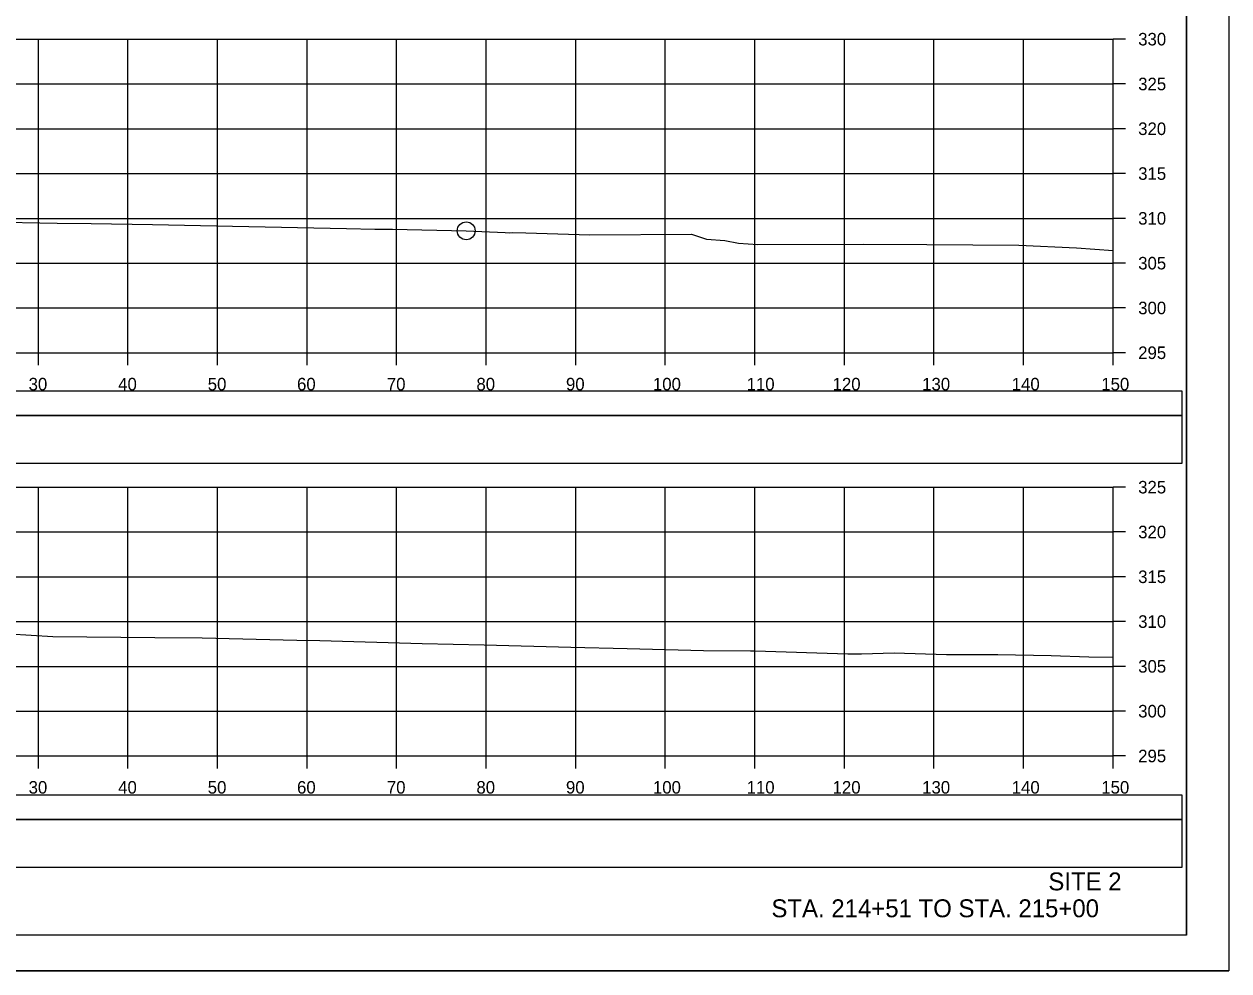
# Model space of a CAD drawing. Extents: x 1370538 to 1372872, y 376220 to 381127.
# Drawn here: x 1371737 to 1371871.6, y 379268 to 379373.6 of the extents above; entities that cross this region are included whole.
import ezdxf

# ---------------------------------------------------------------- set-up
doc = ezdxf.new("R2010")
doc.units = 0
for name, color, linetype in [('R_Border Notes', 7, 'Continuous'), ('R_Border PE', 7, 'Continuous'), ('R_Border Prem', 7, 'Continuous'), ('R_Dimension', 7, 'Continuous'), ('R_Grid', 7, 'Continuous'), ('R_No Plot', 7, 'Continuous'), ('R_Proposed Road', 7, 'Continuous'), ('R_Water', 7, 'Continuous'), ('T_Detection Zones', 7, 'Continuous')]:
    doc.layers.add(name, color=color, linetype=linetype)

msp = doc.modelspace()

# ---------------------------------------------------------------- linework, layer by layer
at = {"layer": 'R_Border Notes'}
for q in [(1371866.81, 379477.41), (1371550.63, 379271.95)]:
    msp.add_line((1371866.81, 379271.95), q, dxfattribs=at)
at = {"layer": 'R_Border Prem'}
for p, q in [((1371858.63, 379336.95), (1371858.63, 379371.95)), ((1371860.03, 379371.95), (1371858.63, 379371.95)), ((1371860.03, 379366.95), (1371858.63, 379366.95)), ((1371860.03, 379361.95), (1371858.63, 379361.95)), ((1371860.03, 379356.95), (1371858.63, 379356.95)), ((1371860.03, 379351.95), (1371858.63, 379351.95)), ((1371860.03, 379346.95), (1371858.63, 379346.95)), ((1371860.03, 379341.95), (1371858.63, 379341.95)), ((1371558.63, 379336.95), (1371858.63, 379336.95)), ((1371738.63, 379335.55), (1371738.63, 379336.95)), ((1371748.63, 379335.55), (1371748.63, 379336.95)), ((1371758.63, 379335.55), (1371758.63, 379336.95)), ((1371768.63, 379335.55), (1371768.63, 379336.95)), ((1371778.63, 379335.55), (1371778.63, 379336.95)), ((1371788.63, 379335.55), (1371788.63, 379336.95)), ((1371798.63, 379335.55), (1371798.63, 379336.95)), ((1371808.63, 379335.55), (1371808.63, 379336.95)), ((1371818.63, 379335.55), (1371818.63, 379336.95)), ((1371828.63, 379335.55), (1371828.63, 379336.95)), ((1371838.63, 379335.55), (1371838.63, 379336.95)), ((1371848.63, 379335.55), (1371848.63, 379336.95)), ((1371858.63, 379335.55), (1371858.63, 379336.95)), ((1371860.03, 379336.95), (1371858.63, 379336.95)), ((1371858.63, 379291.95), (1371858.63, 379321.95)), ((1371860.03, 379321.95), (1371858.63, 379321.95)), ((1371860.03, 379316.95), (1371858.63, 379316.95)), ((1371860.03, 379311.95), (1371858.63, 379311.95)), ((1371860.03, 379306.95), (1371858.63, 379306.95)), ((1371860.03, 379301.95), (1371858.63, 379301.95)), ((1371860.03, 379296.95), (1371858.63, 379296.95)), ((1371558.63, 379291.95), (1371858.63, 379291.95)), ((1371738.63, 379290.55), (1371738.63, 379291.95)), ((1371748.63, 379290.55), (1371748.63, 379291.95)), ((1371758.63, 379290.55), (1371758.63, 379291.95)), ((1371768.63, 379290.55), (1371768.63, 379291.95)), ((1371778.63, 379290.55), (1371778.63, 379291.95)), ((1371788.63, 379290.55), (1371788.63, 379291.95)), ((1371798.63, 379290.55), (1371798.63, 379291.95)), ((1371808.63, 379290.55), (1371808.63, 379291.95)), ((1371818.63, 379290.55), (1371818.63, 379291.95)), ((1371828.63, 379290.55), (1371828.63, 379291.95)), ((1371838.63, 379290.55), (1371838.63, 379291.95)), ((1371848.63, 379290.55), (1371848.63, 379291.95)), ((1371858.63, 379290.55), (1371858.63, 379291.95)), ((1371860.03, 379291.95), (1371858.63, 379291.95))]:
    msp.add_line(p, q, dxfattribs=at)
at = {"layer": 'R_Dimension'}
for points in [[(1371732.91, 379351.55), (1371740.74, 379351.41), (1371744.53, 379351.36), (1371751.39, 379351.25), (1371760.29, 379351.08), (1371773.02, 379350.83), (1371776.21, 379350.74), (1371778.17, 379350.73), (1371786.4, 379350.56), (1371790.75, 379350.37), (1371791.26, 379350.33), (1371791.53, 379350.36), (1371793.05, 379350.35), (1371800.19, 379350.12), (1371811.54, 379350.19), (1371813.23, 379349.63), (1371815.29, 379349.49), (1371816.81, 379349.19), (1371818.95, 379349.05), (1371830.77, 379349.06), (1371837.84, 379349.03), (1371848.11, 379348.97), (1371854.55, 379348.65), (1371858.63, 379348.36)], [(1371735.39, 379305.58), (1371740.26, 379305.27), (1371751.63, 379305.19), (1371756.9, 379305.15), (1371767.49, 379304.89), (1371770.05, 379304.82), (1371781.5, 379304.5), (1371788.4, 379304.35), (1371798.07, 379304.1), (1371804.39, 379303.93), (1371812.89, 379303.72), (1371818.14, 379303.67), (1371818.65, 379303.68), (1371829, 379303.36), (1371830.55, 379303.34), (1371834.18, 379303.46), (1371840.01, 379303.26), (1371845.75, 379303.26), (1371851.7, 379303.15), (1371855.93, 379303.02), (1371858.63, 379302.97)]]:
    msp.add_lwpolyline(points, dxfattribs=at)
at = {"layer": 'R_Grid'}
for p, q in [((1371558.63, 379371.95), (1371858.63, 379371.95)), ((1371558.63, 379371.95), (1371858.63, 379371.95)), ((1371738.63, 379336.95), (1371738.63, 379371.95)), ((1371738.63, 379336.95), (1371738.63, 379371.95)), ((1371748.63, 379336.95), (1371748.63, 379371.95)), ((1371748.63, 379336.95), (1371748.63, 379371.95)), ((1371758.63, 379336.95), (1371758.63, 379371.95)), ((1371758.63, 379336.95), (1371758.63, 379371.95)), ((1371768.63, 379336.95), (1371768.63, 379371.95)), ((1371768.63, 379336.95), (1371768.63, 379371.95)), ((1371778.63, 379336.95), (1371778.63, 379371.95)), ((1371778.63, 379336.95), (1371778.63, 379371.95)), ((1371788.63, 379336.95), (1371788.63, 379371.95)), ((1371788.63, 379336.95), (1371788.63, 379371.95)), ((1371798.63, 379336.95), (1371798.63, 379371.95)), ((1371798.63, 379336.95), (1371798.63, 379371.95)), ((1371808.63, 379336.95), (1371808.63, 379371.95)), ((1371808.63, 379336.95), (1371808.63, 379371.95)), ((1371818.63, 379336.95), (1371818.63, 379371.95)), ((1371818.63, 379336.95), (1371818.63, 379371.95)), ((1371828.63, 379336.95), (1371828.63, 379371.95)), ((1371828.63, 379336.95), (1371828.63, 379371.95)), ((1371838.63, 379336.95), (1371838.63, 379371.95)), ((1371838.63, 379336.95), (1371838.63, 379371.95)), ((1371848.63, 379336.95), (1371848.63, 379371.95)), ((1371848.63, 379336.95), (1371848.63, 379371.95)), ((1371858.63, 379336.95), (1371858.63, 379371.95)), ((1371858.63, 379336.95), (1371858.63, 379371.95)), ((1371558.63, 379366.95), (1371858.63, 379366.95)), ((1371558.63, 379366.95), (1371858.63, 379366.95)), ((1371558.63, 379361.95), (1371858.63, 379361.95)), ((1371558.63, 379361.95), (1371858.63, 379361.95)), ((1371558.63, 379356.95), (1371858.63, 379356.95)), ((1371558.63, 379356.95), (1371858.63, 379356.95)), ((1371558.63, 379351.95), (1371858.63, 379351.95)), ((1371558.63, 379351.95), (1371858.63, 379351.95)), ((1371558.63, 379346.95), (1371858.63, 379346.95)), ((1371558.63, 379346.95), (1371858.63, 379346.95)), ((1371558.63, 379341.95), (1371858.63, 379341.95)), ((1371558.63, 379341.95), (1371858.63, 379341.95)), ((1371558.63, 379336.95), (1371858.63, 379336.95)), ((1371558.63, 379336.95), (1371858.63, 379336.95)), ((1371558.63, 379321.95), (1371858.63, 379321.95)), ((1371738.63, 379291.95), (1371738.63, 379321.95)), ((1371748.63, 379291.95), (1371748.63, 379321.95)), ((1371758.63, 379291.95), (1371758.63, 379321.95)), ((1371768.63, 379291.95), (1371768.63, 379321.95)), ((1371778.63, 379291.95), (1371778.63, 379321.95)), ((1371788.63, 379291.95), (1371788.63, 379321.95)), ((1371798.63, 379291.95), (1371798.63, 379321.95)), ((1371808.63, 379291.95), (1371808.63, 379321.95)), ((1371818.63, 379291.95), (1371818.63, 379321.95)), ((1371828.63, 379291.95), (1371828.63, 379321.95)), ((1371838.63, 379291.95), (1371838.63, 379321.95)), ((1371848.63, 379291.95), (1371848.63, 379321.95)), ((1371858.63, 379291.95), (1371858.63, 379321.95)), ((1371558.63, 379316.95), (1371858.63, 379316.95)), ((1371558.63, 379311.95), (1371858.63, 379311.95)), ((1371558.63, 379306.95), (1371858.63, 379306.95)), ((1371558.63, 379301.95), (1371858.63, 379301.95)), ((1371558.63, 379296.95), (1371858.63, 379296.95)), ((1371558.63, 379291.95), (1371858.63, 379291.95))]:
    msp.add_line(p, q, dxfattribs=at)
at = {"layer": 'R_No Plot'}
msp.add_line((1371538.23, 379267.97), (1371871.56, 379267.97), dxfattribs=at)
for points in [[(1371538.22, 379481.3), (1371871.56, 379481.3), (1371871.56, 379267.96), (1371538.22, 379267.96)], [(1371784.55, 379477.41), (1371784.55, 379467.53), (1371820.28, 379467.53), (1371820.28, 379464.61), (1371843.48, 379464.61), (1371843.48, 379440.27), (1371866.81, 379440.27), (1371866.81, 379271.95), (1371550.63, 379271.95), (1371550.63, 379477.41)]]:
    msp.add_lwpolyline(points, close=True, dxfattribs=at)
msp.add_circle((1371786.4, 379350.56), 1, dxfattribs=at)
at = {"layer": 'R_Water'}
for points in [[(1371551.2, 379324.62), (1371866.33, 379324.62), (1371866.33, 379329.94), (1371551.2, 379329.94)], [(1371551.2, 379279.53), (1371866.33, 379279.53), (1371866.33, 379284.85), (1371551.2, 379284.85)]]:
    msp.add_lwpolyline(points, close=True, dxfattribs=at)
at = {"layer": 'T_Detection Zones'}
for points in [[(1371551.2, 379329.94), (1371866.33, 379329.94), (1371866.33, 379332.65), (1371551.2, 379332.65)], [(1371551.2, 379284.85), (1371866.33, 379284.85), (1371866.33, 379287.56), (1371551.2, 379287.56)]]:
    msp.add_lwpolyline(points, close=True, dxfattribs=at)

# ---------------------------------------------------------------- texts
at = {"layer": 'R_Border PE'}
for s, p in [('330', (1371861.43, 379371.25)), ('325', (1371861.43, 379366.25)), ('320', (1371861.43, 379361.25)), ('315', (1371861.43, 379356.25)), ('310', (1371861.43, 379351.25)), ('305', (1371861.43, 379346.25)), ('300', (1371861.43, 379341.25)), ('295', (1371861.43, 379336.25)), ('30', (1371737.54, 379332.75)), ('40', (1371747.54, 379332.75)), ('50', (1371757.54, 379332.75)), ('60', (1371767.51, 379332.75)), ('70', (1371777.54, 379332.75)), ('80', (1371787.54, 379332.75)), ('90', (1371797.54, 379332.75)), ('100', (1371807.25, 379332.75)), ('110', (1371817.71, 379332.75)), ('120', (1371827.31, 379332.75)), ('130', (1371837.31, 379332.75)), ('140', (1371847.31, 379332.75)), ('150', (1371857.31, 379332.75)), ('325', (1371861.43, 379321.25)), ('320', (1371861.43, 379316.25)), ('315', (1371861.43, 379311.25)), ('310', (1371861.43, 379306.25)), ('305', (1371861.43, 379301.25)), ('300', (1371861.43, 379296.25)), ('295', (1371861.43, 379291.25)), ('30', (1371737.54, 379287.75)), ('40', (1371747.54, 379287.75)), ('50', (1371757.54, 379287.75)), ('60', (1371767.51, 379287.75)), ('70', (1371777.54, 379287.75)), ('80', (1371787.54, 379287.75)), ('90', (1371797.54, 379287.75)), ('100', (1371807.25, 379287.75)), ('110', (1371817.71, 379287.75)), ('120', (1371827.31, 379287.75)), ('130', (1371837.31, 379287.75)), ('140', (1371847.31, 379287.75)), ('150', (1371857.31, 379287.75))]:
    msp.add_text(s, height=1.4, dxfattribs=at).set_placement(p)
at = {"layer": 'R_Proposed Road'}
for s, p in [('SITE 2', (1371851.4, 379276.95)), ('STA. 214+51 TO STA. 215+00', (1371820.48, 379273.95))]:
    msp.add_text(s, height=2, dxfattribs=at).set_placement(p)

doc.saveas('drawing.dxf')
